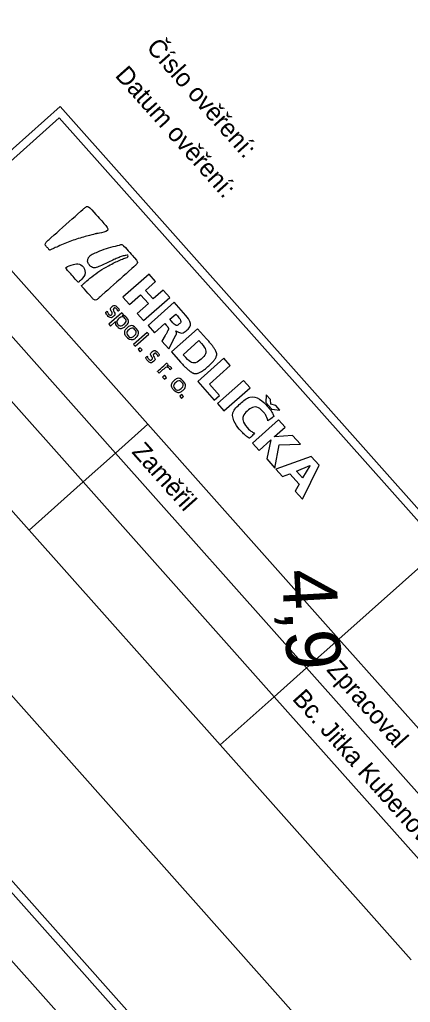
# Model space of a CAD drawing. Extents: x -866402 to -860377, y -1041908 to -1038598.
# Drawn here: x -864975.9 to -864932.7, y -1040669.2 to -1040560.6 of the extents above; entities that cross this region are included whole.
import ezdxf

# ---------------------------------------------------------------- set-up
doc = ezdxf.new("R2010")
doc.units = 0
doc.layers.add('Vrstva 1', color=7, linetype='Continuous')
doc.layers.add('Vrstva 7', color=7, linetype='Continuous')

msp = doc.modelspace()

# ---------------------------------------------------------------- linework, layer by layer
at = {"layer": 'Vrstva 1'}
for p, q in [((-865017.59, -1040611.28), (-864971.45, -1040570.21)), ((-864971.45, -1040570.21), (-864850.59, -1040705.97)), ((-864971.53, -1040571.46), (-864982.88, -1040581.56)), ((-864929.23, -1040618.96), (-864971.53, -1040571.46)), ((-864982.88, -1040581.56), (-864961.73, -1040605.32)), ((-864986.46, -1040584.76), (-864965.32, -1040608.51)), ((-864990.05, -1040587.95), (-864968.9, -1040611.7)), ((-864961.6, -1040588.73), (-864964.49, -1040591.29)), ((-864960.88, -1040589.54), (-864961.6, -1040588.73)), ((-864961.99, -1040590.52), (-864960.88, -1040589.54)), ((-864961.14, -1040591.47), (-864961.99, -1040590.52)), ((-864960.03, -1040590.49), (-864961.14, -1040591.47)), ((-864959.31, -1040591.3), (-864960.03, -1040590.49)), ((-864964.49, -1040591.29), (-864963.77, -1040592.1)), ((-864963.77, -1040592.1), (-864962.53, -1040591)), ((-864961.68, -1040591.96), (-864962.92, -1040593.06)), ((-864962.53, -1040591), (-864961.68, -1040591.96)), ((-864962.2, -1040593.87), (-864959.31, -1040591.3)), ((-864962.92, -1040593.06), (-864962.2, -1040593.87)), ((-864996.03, -1040593.27), (-864974.88, -1040617.02)), ((-864961.81, -1040595.16), (-864963.31, -1040596.5)), ((-864961.63, -1040595.36), (-864961.81, -1040595.16)), ((-864958.65, -1040594.98), (-864958.65, -1040594.98)), ((-864963.13, -1040596.7), (-864961.63, -1040595.36)), ((-864963.31, -1040596.5), (-864963.13, -1040596.7)), ((-864962.58, -1040596.87), (-864962.8, -1040597.07)), ((-864962.8, -1040597.07), (-864962.59, -1040597.3)), ((-864962.59, -1040597.3), (-864962.37, -1040597.1)), ((-864962.37, -1040597.1), (-864962.58, -1040596.87)), ((-864953.33, -1040598.02), (-864956.22, -1040600.58)), ((-864952.61, -1040598.83), (-864953.33, -1040598.02)), ((-864954.93, -1040600.89), (-864952.61, -1040598.83)), ((-864959.88, -1040599.9), (-864960.1, -1040600.1)), ((-864960.1, -1040600.1), (-864959.89, -1040600.34)), ((-864959.89, -1040600.34), (-864959.67, -1040600.14)), ((-864959.67, -1040600.14), (-864959.88, -1040599.9)), ((-864956.22, -1040600.58), (-864954.38, -1040602.64)), ((-864951.15, -1040600.47), (-864954.03, -1040603.04)), ((-864950.43, -1040601.28), (-864951.15, -1040600.47)), ((-864953.81, -1040602.14), (-864954.93, -1040600.89)), ((-864953.31, -1040603.85), (-864950.43, -1040601.28)), ((-865006.18, -1040602.31), (-864942.75, -1040673.57)), ((-864957.99, -1040602.02), (-864958.21, -1040602.22)), ((-864958.21, -1040602.22), (-864958, -1040602.46)), ((-864958, -1040602.46), (-864957.78, -1040602.26)), ((-864957.78, -1040602.26), (-864957.99, -1040602.02)), ((-864954.38, -1040602.64), (-864953.81, -1040602.14)), ((-864948.65, -1040602.05), (-864948.67, -1040602.92)), ((-864948.18, -1040602.57), (-864948.65, -1040602.05)), ((-864948.11, -1040603.09), (-864948.18, -1040602.57)), ((-864954.03, -1040603.04), (-864953.31, -1040603.85)), ((-864948.67, -1040602.92), (-864948, -1040603.67)), ((-864947.58, -1040603.25), (-864948.11, -1040603.09)), ((-864948, -1040603.67), (-864947.12, -1040603.76)), ((-864947.12, -1040603.76), (-864947.58, -1040603.25)), ((-864947.27, -1040604.83), (-864950.15, -1040607.4)), ((-864946.55, -1040605.64), (-864947.27, -1040604.83)), ((-864965.32, -1040608.51), (-864961.73, -1040605.32)), ((-864961.73, -1040605.32), (-864940.59, -1040629.07)), ((-864947.72, -1040606.69), (-864946.55, -1040605.64)), ((-864949.43, -1040608.21), (-864948.12, -1040607.04)), ((-864948.11, -1040607.05), (-864948.58, -1040609.16)), ((-864948.12, -1040607.04), (-864948.11, -1040607.05)), ((-864945.73, -1040606.56), (-864947.72, -1040606.7)), ((-864947.72, -1040606.7), (-864947.72, -1040606.69)), ((-864944.86, -1040607.53), (-864945.73, -1040606.56)), ((-864950.15, -1040607.4), (-864949.43, -1040608.21)), ((-864947.67, -1040610.19), (-864947.2, -1040607.61)), ((-864947.2, -1040607.61), (-864944.86, -1040607.53)), ((-864968.9, -1040611.7), (-864965.32, -1040608.51)), ((-864965.32, -1040608.51), (-864944.17, -1040632.26)), ((-864948.58, -1040609.16), (-864947.67, -1040610.19)), ((-864943.67, -1040608.87), (-864947.58, -1040610.29)), ((-864942.79, -1040609.86), (-864943.67, -1040608.87)), ((-864947.58, -1040610.29), (-864946.84, -1040611.11)), ((-864945.3, -1040610.5), (-864943.83, -1040609.89)), ((-864944.63, -1040611.26), (-864945.3, -1040610.5)), ((-864944.63, -1040613.6), (-864942.79, -1040609.86)), ((-864943.82, -1040609.9), (-864944.63, -1040611.26)), ((-864943.83, -1040609.89), (-864943.82, -1040609.9)), ((-864896.72, -1040747.04), (-865017.59, -1040611.28)), ((-865016.34, -1040611.35), (-864952.9, -1040682.61)), ((-864946.84, -1040611.11), (-864946.02, -1040610.8)), ((-864946.02, -1040610.8), (-864945, -1040611.94)), ((-864974.88, -1040617.02), (-864968.9, -1040611.7)), ((-864968.9, -1040611.7), (-864947.76, -1040635.45)), ((-864945, -1040611.94), (-864945.42, -1040612.71)), ((-864945.42, -1040612.71), (-864944.63, -1040613.6)), ((-864974.88, -1040617.02), (-864953.74, -1040640.77)), ((-864929.23, -1040618.96), (-864940.59, -1040629.07)), ((-864940.59, -1040629.07), (-864944.17, -1040632.26)), ((-864944.17, -1040632.26), (-864940.59, -1040629.07)), ((-864940.59, -1040629.07), (-864919.44, -1040652.82)), ((-864944.17, -1040632.26), (-864947.76, -1040635.45)), ((-864944.17, -1040632.26), (-864923.03, -1040656.01)), ((-864947.76, -1040635.45), (-864953.74, -1040640.77)), ((-864947.76, -1040635.45), (-864926.61, -1040659.2)), ((-864953.74, -1040640.77), (-864932.59, -1040664.52))]:
    msp.add_line(p, q, dxfattribs=at)
msp.add_lwpolyline([(-865511.22, -1039632.74), (-864680.04, -1040566.34), (-864894.39, -1040757.18), (-865725.57, -1039823.57)], close=True, dxfattribs=at)
for points in [[(-864957.54, -1040593.29), (-864958.83, -1040591.84), (-864961.71, -1040594.41), (-864960.99, -1040595.22), (-864959.85, -1040594.2), (-864959.7, -1040594.37)], [(-864964.57, -1040593.31), (-864964.58, -1040593.31), (-864964.43, -1040593.18), (-864964.6, -1040592.99), (-864966.04, -1040594.27), (-864965.87, -1040594.47), (-864965.31, -1040593.97), (-864965.3, -1040593.98)], [(-864959.12, -1040593.93), (-864959.31, -1040593.72), (-864958.65, -1040593.14), (-864958.46, -1040593.35)], [(-864955.24, -1040595.87), (-864956.23, -1040594.77), (-864959.11, -1040597.33), (-864958.13, -1040598.44)], [(-864959.81, -1040595.5), (-864960.18, -1040596.13), (-864959.43, -1040596.98), (-864958.91, -1040595.98)], [(-864957.54, -1040597.95), (-864957.82, -1040597.63), (-864956.08, -1040596.08), (-864955.8, -1040596.39)]]:
    msp.add_lwpolyline(points, dxfattribs=at)
for points, degree in [([(-864967.94, -1040581.61), (-864968.28, -1040581.23), (-864968.51, -1040581.21), (-864968.87, -1040581.53), (-864968.87, -1040581.53), (-864972.73, -1040584.96), (-864972.73, -1040584.96), (-864973.09, -1040585.28), (-864973.1, -1040585.52), (-864972.76, -1040585.9), (-864972.76, -1040585.9), (-864972.6, -1040586.08), (-864972.6, -1040586.08), (-864971.09, -1040585.4), (-864969.65, -1040584.84), (-864968.04, -1040584.41), (-864967.36, -1040584.23), (-864967.34, -1040584.25), (-864965.84, -1040583.97), (-864966.54, -1040583.18), (-864967.24, -1040582.39), (-864967.94, -1040581.61)], 3), ([(-864963.2, -1040586.93), (-864963.2, -1040586.93), (-864964.55, -1040585.42), (-864964.55, -1040585.42), (-864965.57, -1040585.69), (-864966.58, -1040585.96), (-864967.55, -1040586.38), (-864967.78, -1040586.48), (-864968, -1040586.58), (-864968.15, -1040586.73), (-864968.25, -1040586.82), (-864968.32, -1040586.93), (-864968.36, -1040587.07), (-864968.42, -1040587.29), (-864968.4, -1040587.4), (-864968.29, -1040587.59), (-864968.2, -1040587.75), (-864968.09, -1040587.85), (-864967.97, -1040587.92), (-864967.77, -1040588.04), (-864967.54, -1040588.04), (-864967.37, -1040587.98), (-864966.71, -1040587.72), (-864966.09, -1040587.39), (-864965.44, -1040587.1), (-864965.03, -1040586.92), (-864964.56, -1040586.74), (-864964.14, -1040586.64), (-864963.92, -1040586.59), (-864963.89, -1040586.84), (-864964.12, -1040586.91), (-864964.7, -1040587.11), (-864965.27, -1040587.38), (-864965.82, -1040587.67), (-864966.83, -1040588.2), (-864967.71, -1040588.83), (-864968.6, -1040589.57), (-864968.77, -1040589.71), (-864968.93, -1040589.86), (-864969.1, -1040590.01), (-864969.1, -1040590.01), (-864968.02, -1040591.22), (-864968.02, -1040591.22), (-864967.68, -1040591.6), (-864967.45, -1040591.62), (-864967.09, -1040591.3), (-864967.09, -1040591.3), (-864963.23, -1040587.87), (-864963.23, -1040587.87), (-864962.87, -1040587.55), (-864962.86, -1040587.31), (-864963.2, -1040586.93)], 3), ([(-864968.75, -1040588.19), (-864969.02, -1040587.51), (-864970.11, -1040587.59), (-864970.85, -1040588.04), (-864970.85, -1040588.04), (-864969.42, -1040589.65), (-864969.42, -1040589.65), (-864969.01, -1040589.24), (-864968.54, -1040588.7), (-864968.75, -1040588.19)], 3), ([(-864965.48, -1040592.51), (-864965.4, -1040592.43), (-864965.28, -1040592.49), (-864965.19, -1040592.59), (-864965.15, -1040592.63), (-864965.07, -1040592.77), (-864965.06, -1040592.84), (-864965.06, -1040592.84), (-864964.88, -1040592.71), (-864964.88, -1040592.71), (-864964.93, -1040592.61), (-864964.97, -1040592.52), (-864965.06, -1040592.43), (-864965.25, -1040592.22), (-864965.5, -1040592.14), (-864965.71, -1040592.33), (-864966, -1040592.59), (-864965.56, -1040593.04), (-864965.75, -1040593.2), (-864965.86, -1040593.3), (-864966, -1040593.22), (-864966.08, -1040593.13), (-864966.13, -1040593.07), (-864966.2, -1040592.94), (-864966.23, -1040592.82), (-864966.23, -1040592.82), (-864966.4, -1040592.96), (-864966.4, -1040592.96), (-864966.37, -1040593.09), (-864966.29, -1040593.2), (-864966.2, -1040593.3), (-864966.03, -1040593.5), (-864965.76, -1040593.59), (-864965.54, -1040593.4), (-864965.22, -1040593.11), (-864965.69, -1040592.69), (-864965.48, -1040592.51)], 3), ([(-864965.3, -1040593.98), (-864965.34, -1040594.12), (-864965.32, -1040594.29), (-864965.15, -1040594.48), (-864964.86, -1040594.8), (-864964.47, -1040594.7), (-864964.19, -1040594.45), (-864963.91, -1040594.21), (-864963.8, -1040593.84), (-864964.08, -1040593.53)], 3), ([(-864965.04, -1040594.3), (-864965.24, -1040594.07), (-864965.11, -1040593.79), (-864964.94, -1040593.64), (-864964.75, -1040593.47), (-864964.46, -1040593.4), (-864964.27, -1040593.62), (-864964.08, -1040593.83), (-864964.2, -1040594.09), (-864964.39, -1040594.25), (-864964.54, -1040594.4), (-864964.85, -1040594.51), (-864965.04, -1040594.3)], 3), ([(-864964.08, -1040593.53), (-864964.25, -1040593.34), (-864964.45, -1040593.3), (-864964.57, -1040593.31)], 2), ([(-864958.46, -1040593.35), (-864958.19, -1040593.66), (-864957.99, -1040593.99), (-864958.26, -1040594.23), (-864958.58, -1040594.52), (-864958.88, -1040594.19), (-864959.12, -1040593.93)], 3), ([(-864958.65, -1040594.98), (-864958.21, -1040595.29), (-864957.78, -1040595.25), (-864957.4, -1040594.91), (-864956.9, -1040594.47), (-864957.06, -1040593.83), (-864957.54, -1040593.29)], 3), ([(-864963.01, -1040594.73), (-864963.3, -1040594.4), (-864963.72, -1040594.38), (-864964.03, -1040594.66), (-864964.32, -1040594.92), (-864964.37, -1040595.36), (-864964.08, -1040595.68), (-864964.04, -1040595.73), (-864964, -1040595.77), (-864963.95, -1040595.8)], 3), ([(-864963.93, -1040595.55), (-864964.13, -1040595.31), (-864964.03, -1040595.03), (-864963.84, -1040594.87), (-864963.65, -1040594.7), (-864963.35, -1040594.65), (-864963.16, -1040594.87), (-864962.97, -1040595.08), (-864963.05, -1040595.37), (-864963.24, -1040595.54), (-864963.43, -1040595.71), (-864963.72, -1040595.78), (-864963.93, -1040595.55)], 3), ([(-864963.95, -1040595.8), (-864963.67, -1040596), (-864963.31, -1040595.98), (-864963.06, -1040595.75), (-864962.75, -1040595.48), (-864962.72, -1040595.06), (-864963.01, -1040594.73)], 3), ([(-864959.7, -1040594.37), (-864959.43, -1040594.67), (-864959.46, -1040594.89), (-864959.81, -1040595.5)], 2), ([(-864958.91, -1040595.98), (-864958.69, -1040595.52), (-864958.49, -1040595.3), (-864958.65, -1040594.98)], 2), ([(-864955.08, -1040598.94), (-864953.96, -1040597.94), (-864954.3, -1040596.93), (-864955.24, -1040595.87)], 2), ([(-864961.05, -1040597.49), (-864960.96, -1040597.42), (-864960.84, -1040597.47), (-864960.75, -1040597.57), (-864960.71, -1040597.62), (-864960.63, -1040597.76), (-864960.62, -1040597.83), (-864960.62, -1040597.83), (-864960.44, -1040597.7), (-864960.44, -1040597.7), (-864960.49, -1040597.6), (-864960.54, -1040597.51), (-864960.62, -1040597.41), (-864960.81, -1040597.2), (-864961.06, -1040597.13), (-864961.27, -1040597.32), (-864961.56, -1040597.57), (-864961.13, -1040598.02), (-864961.31, -1040598.19), (-864961.42, -1040598.29), (-864961.56, -1040598.21), (-864961.64, -1040598.12), (-864961.69, -1040598.06), (-864961.77, -1040597.93), (-864961.79, -1040597.8), (-864961.79, -1040597.8), (-864961.96, -1040597.94), (-864961.96, -1040597.94), (-864961.93, -1040598.08), (-864961.85, -1040598.19), (-864961.76, -1040598.29), (-864961.59, -1040598.48), (-864961.32, -1040598.58), (-864961.11, -1040598.38), (-864960.78, -1040598.09), (-864961.25, -1040597.68), (-864961.05, -1040597.49)], 3), ([(-864955.8, -1040596.39), (-864955.27, -1040596.99), (-864955.26, -1040597.6), (-864955.83, -1040598.11), (-864956.4, -1040598.62), (-864957, -1040598.55), (-864957.54, -1040597.95)], 3), ([(-864958.13, -1040598.44), (-864957.21, -1040599.47), (-864956.15, -1040599.9), (-864955.08, -1040598.94)], 2), ([(-864959.63, -1040598.89), (-864959.63, -1040598.89), (-864959.64, -1040598.89), (-864959.64, -1040598.89), (-864959.64, -1040598.89), (-864959.48, -1040598.75), (-864959.48, -1040598.75), (-864959.48, -1040598.75), (-864959.64, -1040598.56), (-864959.64, -1040598.56), (-864959.64, -1040598.56), (-864960.66, -1040599.47), (-864960.66, -1040599.47), (-864960.66, -1040599.47), (-864960.49, -1040599.67), (-864960.49, -1040599.67), (-864960.49, -1040599.67), (-864960.02, -1040599.25), (-864960.02, -1040599.25), (-864959.77, -1040599.03), (-864959.5, -1040599), (-864959.35, -1040599.18), (-864959.32, -1040599.21), (-864959.28, -1040599.25), (-864959.27, -1040599.3), (-864959.27, -1040599.3), (-864959.1, -1040599.15), (-864959.1, -1040599.15), (-864959.13, -1040599.1), (-864959.15, -1040599.07), (-864959.2, -1040599.01), (-864959.3, -1040598.89), (-864959.48, -1040598.85), (-864959.63, -1040598.89)], 3), ([(-864957.82, -1040600.56), (-864958.11, -1040600.23), (-864958.53, -1040600.21), (-864958.84, -1040600.49), (-864959.13, -1040600.75), (-864959.18, -1040601.19), (-864958.89, -1040601.51), (-864958.85, -1040601.56), (-864958.81, -1040601.59), (-864958.76, -1040601.63)], 3), ([(-864958.74, -1040601.38), (-864958.94, -1040601.14), (-864958.84, -1040600.86), (-864958.65, -1040600.7), (-864958.46, -1040600.53), (-864958.16, -1040600.48), (-864957.97, -1040600.7), (-864957.78, -1040600.91), (-864957.86, -1040601.2), (-864958.06, -1040601.37), (-864958.24, -1040601.53), (-864958.53, -1040601.61), (-864958.74, -1040601.38)], 3), ([(-864958.76, -1040601.63), (-864958.48, -1040601.83), (-864958.12, -1040601.81), (-864957.87, -1040601.58), (-864957.56, -1040601.31), (-864957.53, -1040600.89), (-864957.82, -1040600.56)], 3), ([(-864950.74, -1040605.68), (-864951.27, -1040605.09), (-864951.3, -1040604.36), (-864950.74, -1040603.86), (-864950.2, -1040603.38), (-864949.47, -1040603.4), (-864948.96, -1040603.98), (-864948.71, -1040604.25), (-864948.55, -1040604.57), (-864948.46, -1040604.95), (-864948.46, -1040604.95), (-864947.78, -1040604.46), (-864947.78, -1040604.46), (-864947.95, -1040604.09), (-864948.15, -1040603.73), (-864948.43, -1040603.43), (-864949.32, -1040602.43), (-864950.48, -1040602.13), (-864951.48, -1040603.02), (-864952.57, -1040604), (-864952.13, -1040605.28), (-864951.41, -1040606.08), (-864951.04, -1040606.5), (-864950.75, -1040606.7), (-864950.49, -1040606.88), (-864950.49, -1040606.88), (-864949.92, -1040606.31), (-864949.92, -1040606.31), (-864950.2, -1040606.16), (-864950.51, -1040605.95), (-864950.74, -1040605.68)], 3)]:
    msp.add_open_spline(points, degree=degree, dxfattribs=at)

# ---------------------------------------------------------------- texts
for s, p in [('Číslo ověření:', (-864961.99, -1040563.74)), ('Datum ověření:', (-864965.45, -1040566.82)), ('Zaměřil', (-864963.6, -1040608.42)), ('Zpracoval', (-864942.05, -1040632.51)), ('Bc. Jitka Kubenová', (-864945.84, -1040635.72))]:
    msp.add_text(s, height=2, rotation=311.6785, dxfattribs=at).set_placement(p)
at = {"layer": 'Vrstva 7'}
msp.add_text('4,9', height=6, rotation=273.1884, dxfattribs=at).set_placement((-864946.92, -1040621.47))

doc.saveas('drawing.dxf')
